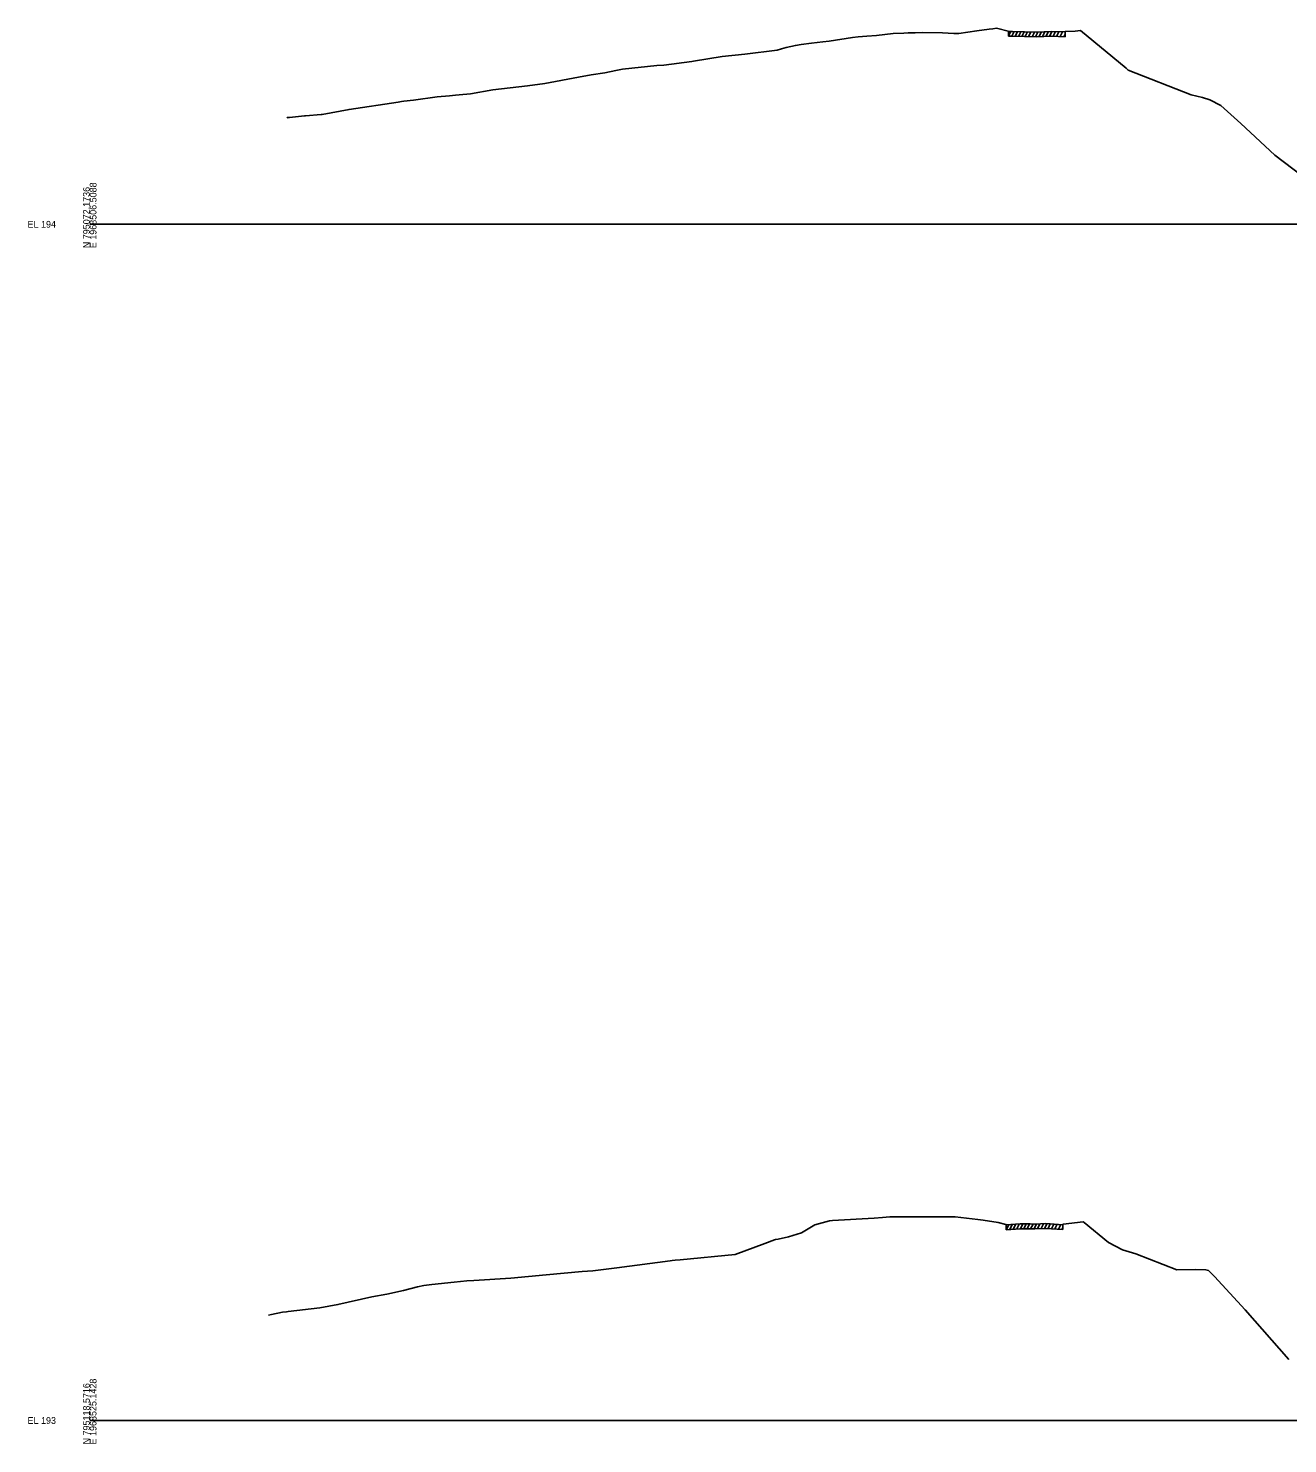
# Model space of a CAD drawing. Extents: x 1017 to 19997, y -1947 to 50737.
# Drawn here: x 15974 to 16501, y 14490 to 15082 of the extents above; entities that cross this region are included whole.
import ezdxf

# ---------------------------------------------------------------- set-up
doc = ezdxf.new("R2010")
doc.units = 0
for name, color, linetype in [('RD_GPK_XS_Cell', 7, 'Continuous'), ('RD_XS_ExGround', 7, 'Continuous'), ('RD_XS_ExPaveRet', 7, 'Continuous')]:
    doc.layers.add(name, color=color, linetype=linetype)

msp = doc.modelspace()

# ---------------------------------------------------------------- linework, layer by layer
at = {"layer": 'RD_GPK_XS_Cell'}
for p, q in [((16000, 15000), (16600, 15000)), ((16000, 14500), (16600, 14500))]:
    msp.add_line(p, q, dxfattribs=at)
at = {"layer": 'RD_XS_ExGround'}
for points in [[(16082.32, 15044.54), (16082.68, 15044.58), (16083.49, 15044.65), (16089.79, 15045.27), (16090.13, 15045.31), (16096.69, 15045.82), (16097.16, 15045.9), (16108.42, 15047.99), (16128.86, 15051.05), (16130.23, 15051.26), (16131.31, 15051.48), (16135.37, 15051.92), (16145.21, 15053.31), (16150.37, 15053.72), (16152.82, 15054.03), (16154.35, 15054.11), (16159.07, 15054.45), (16168.5, 15056.18), (16182.97, 15057.87), (16190.21, 15058.85), (16204.26, 15061.43), (16209.57, 15062.42), (16215.28, 15063.36), (16219.82, 15064.25), (16222.69, 15064.8), (16237.03, 15066.34), (16239.98, 15066.55), (16251.68, 15068.05), (16252.37, 15068.15), (16264.39, 15070.12), (16273.75, 15071.07), (16287.37, 15072.8), (16289.11, 15073.32), (16291.12, 15073.84), (16294.95, 15074.77), (16297.37, 15075.16), (16301.67, 15075.67), (16306.47, 15076.19), (16309.09, 15076.47), (16318.83, 15078.06), (16321.18, 15078.35), (16324.82, 15078.61), (16328.88, 15078.9), (16335.8, 15079.8), (16340.25, 15079.93), (16342.03, 15080.01), (16344.99, 15080.02), (16348.2, 15080.09), (16356.39, 15079.96), (16361.22, 15079.75), (16363.19, 15079.78), (16370.78, 15080.81), (16375.89, 15081.52), (16377.4, 15081.67), (16378.99, 15081.91), (16379.52, 15081.83), (16383.87, 15080.77), (16383.97, 15080.57), (16385.68, 15080.58), (16395.67, 15080.31), (16402.02, 15080.58), (16407.65, 15080.39), (16407.75, 15080.59), (16411.91, 15080.76), (16414.16, 15080.97), (16433.24, 15065.19), (16434.08, 15064.37), (16460.41, 15054.14), (16465.17, 15052.95), (16468.17, 15052), (16472.76, 15049.61), (16481.17, 15042.17), (16495.4, 15028.88), (16510.41, 15017.5)], [(16074.64, 14543.97), (16075.96, 14544.37), (16080.57, 14545.22), (16082.26, 14545.45), (16082.96, 14545.53), (16096.13, 14547.14), (16103.69, 14548.46), (16117.96, 14551.73), (16124.21, 14552.81), (16131.2, 14554.4), (16137.05, 14555.83), (16139.69, 14556.45), (16142.96, 14556.79), (16152.3, 14557.86), (16157.59, 14558.32), (16160.55, 14558.47), (16175.99, 14559.54), (16190.74, 14560.88), (16205.86, 14562.31), (16210.29, 14562.6), (16220.33, 14563.75), (16242.62, 14566.75), (16243.4, 14566.86), (16244.7, 14566.99), (16246.8, 14567.19), (16269.77, 14569.36), (16282.15, 14573.95), (16286.24, 14575.47), (16286.64, 14575.59), (16287.78, 14575.81), (16292.12, 14576.78), (16297.51, 14578.49), (16303.08, 14581.77), (16309.16, 14583.4), (16310.5, 14583.66), (16327.82, 14584.55), (16331.32, 14584.81), (16334.46, 14585.07), (16339.61, 14585.18), (16349.9, 14585.14), (16361.66, 14585.12), (16371.24, 14584.04), (16373.37, 14583.72), (16379.7, 14582.73), (16382.96, 14581.93), (16383.06, 14581.73), (16388.86, 14582.15), (16393.08, 14582.16), (16394.96, 14582.11), (16399.68, 14582.31), (16406.76, 14581.85), (16406.86, 14582.05), (16415.16, 14583.07), (16415.6, 14582.71), (16425.88, 14574.35), (16431.68, 14571.34), (16437.24, 14569.65), (16454.35, 14562.91), (16462.27, 14563.05), (16466.46, 14563.03), (16467.65, 14562.65), (16470.19, 14560.23), (16482.95, 14546.19), (16501.26, 14525.47)]]:
    msp.add_lwpolyline(points, dxfattribs=at)
at = {"layer": 'RD_XS_ExPaveRet'}
for p, q in [((16383.97, 15078.57), (16384.97, 15080.57)), ((16383.97, 15078.57), (16383.97, 15080.57)), ((16385.39, 15078.58), (16386.38, 15080.56)), ((16386.8, 15078.55), (16387.79, 15080.52)), ((16388.21, 15078.51), (16389.2, 15080.48)), ((16389.62, 15078.47), (16390.6, 15080.45)), ((16391.02, 15078.43), (16392.01, 15080.41)), ((16392.44, 15078.4), (16393.42, 15080.37)), ((16393.86, 15078.36), (16394.85, 15080.33)), ((16395.28, 15078.32), (16396.29, 15080.34)), ((16396.74, 15078.36), (16397.76, 15080.4)), ((16398.21, 15078.42), (16399.24, 15080.46)), ((16399.69, 15078.48), (16400.71, 15080.53)), ((16401.16, 15078.55), (16402.18, 15080.58)), ((16402.62, 15078.56), (16403.6, 15080.53)), ((16404.11, 15078.51), (16405.09, 15080.48)), ((16405.61, 15078.46), (16406.59, 15080.42)), ((16407.65, 15078.39), (16407.65, 15080.39)), ((16407.11, 15078.41), (16407.65, 15079.48)), ((16383.06, 14579.73), (16384.1, 14581.8)), ((16383.06, 14579.73), (16383.06, 14581.73)), ((16384.54, 14579.84), (16385.58, 14581.91)), ((16386.02, 14579.94), (16387.06, 14582.02)), ((16387.5, 14580.05), (16388.54, 14582.13)), ((16388.98, 14580.15), (16389.98, 14582.15)), ((16390.4, 14580.15), (16391.4, 14582.15)), ((16391.83, 14580.16), (16392.84, 14582.16)), ((16393.28, 14580.15), (16394.26, 14582.13)), ((16394.7, 14580.11), (16395.71, 14582.14)), ((16396.16, 14580.16), (16397.18, 14582.2)), ((16397.63, 14580.22), (16398.66, 14582.27)), ((16399.11, 14580.29), (16400.11, 14582.28)), ((16400.54, 14580.25), (16401.5, 14582.19)), ((16401.94, 14580.16), (16402.9, 14582.1)), ((16403.41, 14580.07), (16404.37, 14582.01)), ((16404.89, 14579.97), (16405.86, 14581.91)), ((16406.37, 14579.88), (16406.76, 14580.67)), ((16406.76, 14579.85), (16406.76, 14581.85))]:
    msp.add_line(p, q, dxfattribs=at)
for points in [[(16383.97, 15078.57), (16383.97, 15078.57), (16385.68, 15078.58), (16395.67, 15078.31), (16402.02, 15078.58), (16407.65, 15078.39)], [(16383.06, 14579.73), (16388.86, 14580.15), (16393.08, 14580.16), (16394.96, 14580.11), (16399.68, 14580.31), (16406.76, 14579.85)]]:
    msp.add_lwpolyline(points, dxfattribs=at)

# ---------------------------------------------------------------- texts
at = {"layer": 'RD_GPK_XS_Cell'}
for s, p in [('N 795072.1736', (16000, 14990)), ('E 1968506.5088', (16002.8, 14990)), ('N 795118.5716', (16000, 14490)), ('E 1968525.1428', (16002.8, 14490))]:
    msp.add_text(s, height=2.8, rotation=90, dxfattribs=at).set_placement(p)
for s, p in [('EL 194', (15974, 14998.6)), ('EL 193', (15974, 14498.6))]:
    msp.add_text(s, height=2.8, dxfattribs=at).set_placement(p)

doc.saveas('drawing.dxf')
